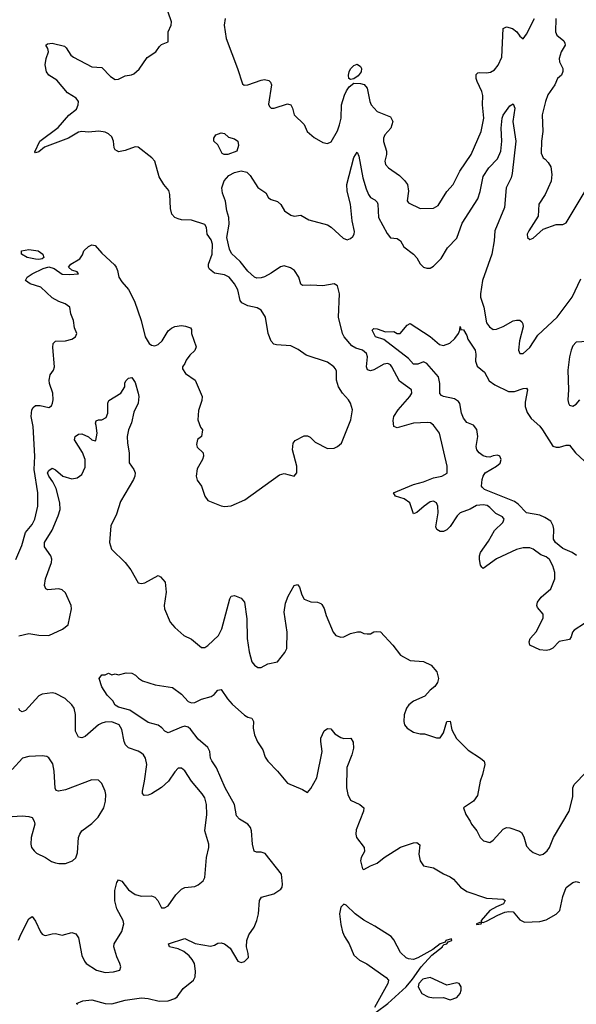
# Model space of a CAD drawing. Header units: inches. Extents: x 1834610 to 2027685, y 642842 to 774116.
# Tile 573 of 632: x 1985975 to 1989331, y 752484 to 758424. Entities that reach past the tile are written whole.
import ezdxf

# ---------------------------------------------------------------- set-up
doc = ezdxf.new("R2010")
doc.units = ezdxf.units.IN
doc.header["$MEASUREMENT"] = 0
doc.layers.add('B9785', color=7, linetype='Continuous')

msp = doc.modelspace()

# ---------------------------------------------------------------- linework, layer by layer
at = {"layer": 'B9785', "color": 5}
for points, elevation in [([(1985952.4, 755167.6), (1985987.9, 755252.1), (1986009.9, 755330.1), (1986050, 755379.1), (1986065.2, 755410), (1986084.7, 755490), (1986084.2, 755570), (1986061.3, 755710), (1986066.7, 755790), (1986055.8, 755970), (1986044.3, 756030), (1986048.4, 756070), (1986055.7, 756084.3), (1986070, 756096.9), (1986097.4, 756097.4), (1986150, 756084.9), (1986165.6, 756094.4), (1986173.5, 756110), (1986177.2, 756130), (1986174.5, 756170), (1986154, 756230), (1986152.8, 756250), (1986158, 756282), (1986178.4, 756310), (1986185.1, 756330), (1986174.5, 756445.5), (1986176.2, 756470), (1986190, 756483.8), (1986250, 756486.7), (1986290, 756497.6), (1986312, 756510), (1986318.4, 756530), (1986304.4, 756564.4), (1986298.3, 756610), (1986282.4, 756650), (1986276.3, 756690), (1986249.6, 756710), (1986210, 756723.4), (1986170, 756745.8), (1986101.3, 756810), (1986037.4, 756830), (1986009.8, 756850), (1986019.1, 756870), (1986049.5, 756890.5), (1986116.2, 756923.8), (1986150, 756933.4), (1986183.2, 756923.2), (1986230, 756888.9), (1986274.3, 756885.7), (1986328.7, 756890), (1986322, 756902), (1986290, 756913.2), (1986269.5, 756930.5), (1986284, 756950), (1986338, 756982), (1986354.2, 757005.8), (1986362, 757030), (1986390, 757055.5), (1986410, 757064.9), (1986430, 757062), (1986470, 757014.8), (1986545.5, 756945.5), (1986557.1, 756930), (1986565.3, 756910), (1986572.4, 756870), (1986590, 756841.6), (1986630, 756797.1), (1986666.7, 756726.7), (1986707.6, 756610), (1986730.4, 756510), (1986756.3, 756470), (1986770, 756460.4), (1986790, 756456.4), (1986810, 756464.4), (1986832.9, 756487.1), (1986870, 756546), (1986890, 756563.8), (1986910, 756572.7), (1986950, 756578.8), (1986975.3, 756575.3), (1987004.7, 756564.7), (1987010, 756554), (1987011, 756530), (1987038, 756450), (1987030, 756428), (1986999.6, 756400.4), (1986978, 756370), (1986971.3, 756350), (1986956, 756330), (1986956.9, 756316.9), (1986974.8, 756290), (1987033.4, 756250), (1987075.8, 756150), (1987073.5, 756126.5), (1987053.5, 756066.5), (1987048.5, 756010), (1987065.8, 755965.8), (1987077.1, 755950), (1987070.6, 755910), (1987047.7, 755892.3), (1987041.3, 755861.3), (1987044.2, 755844.2), (1987080.7, 755810), (1987083, 755790), (1987077.6, 755770), (1987045.1, 755714.9), (1987039.2, 755670), (1987045.2, 755645.2), (1987070.3, 755610), (1987090.3, 755550), (1987110, 755524.4), (1987190.4, 755490.3), (1987210, 755486.7), (1987250, 755492.2), (1987332.9, 755527.1), (1987542, 755678), (1987570, 755686), (1987630, 755671), (1987645.2, 755690), (1987646.6, 755730), (1987620.5, 755830), (1987622.9, 755870), (1987635.1, 755884.9), (1987690, 755913.4), (1987710, 755913.4), (1987725.3, 755905.3), (1987755.3, 755875.3), (1987830, 755837.4), (1987870, 755838.9), (1987891.6, 755848.4), (1987915.1, 755870), (1987971.8, 756010), (1987980.5, 756070), (1987968.7, 756110), (1987958, 756130), (1987921.1, 756170), (1987897.7, 756210), (1987885.7, 756250), (1987883.9, 756303.9), (1987878, 756318), (1987869.4, 756330), (1987830, 756358.4), (1987701, 756401), (1987653.8, 756433.8), (1987610, 756457), (1987522.6, 756462.6), (1987507.2, 756467.2), (1987490, 756483.7), (1987472.6, 756530), (1987456.9, 756630), (1987431.1, 756671.1), (1987405.9, 756685.9), (1987350, 756697.2), (1987315, 756715), (1987304.4, 756730), (1987290, 756794.5), (1987269.7, 756830), (1987238.3, 756870), (1987210, 756884.8), (1987150, 756894.2), (1987118.4, 756918.4), (1987112.4, 756930), (1987113.3, 756950), (1987135, 757010), (1987138.2, 757070), (1987130, 757095.6), (1987104.7, 757130), (1987102, 757170), (1987090, 757189.2), (1987010, 757214.7), (1986950, 757216.3), (1986930, 757221.6), (1986909.7, 757229.7), (1986892, 757250), (1986884.2, 757284.2), (1986880.5, 757370), (1986874.2, 757394.1), (1986843.7, 757430), (1986815.6, 757475.6), (1986788.6, 757570), (1986772.4, 757590), (1986690, 757653.8), (1986670, 757656.2), (1986610, 757634.2), (1986570, 757627.4), (1986563.7, 757630), (1986550, 757638.7), (1986543.5, 757650), (1986540.2, 757690), (1986530, 757717.2), (1986510, 757736), (1986490, 757745), (1986451.9, 757751.9), (1986390, 757745.8), (1986350, 757749.4), (1986330, 757745.9), (1986269.2, 757710), (1986124.6, 757655.4), (1986090, 757626.1), (1986070, 757620.7), (1986065.8, 757625.8), (1986096.3, 757690), (1986206.4, 757773.6), (1986270, 757848.6), (1986316.3, 757883.7), (1986327.8, 757910), (1986329.8, 757930), (1986314.3, 757950), (1986262.1, 757982.1), (1986199.5, 758059.5), (1986149.8, 758090), (1986135.4, 758110), (1986128.2, 758151.8), (1986134.5, 758190), (1986149.3, 758230), (1986145.2, 758250), (1986132.7, 758270), (1986142.3, 758277.7), (1986170, 758281.5), (1986244, 758264), (1986255, 758255), (1986282.6, 758210), (1986298.3, 758198.3), (1986410, 758140.1), (1986470, 758135.4), (1986521.5, 758081.5), (1986550, 758063.8), (1986570, 758065.2), (1986610, 758084.8), (1986649.8, 758090.2), (1986662.5, 758097.5), (1986694.1, 758125.9), (1986744.1, 758195.9), (1986795.1, 758230), (1986817, 758263), (1986830, 758274.8), (1986869.1, 758290.9), (1986869.6, 758350), (1986887.8, 758390), (1986889.6, 758410), (1986870.8, 758470)], 280), ([(1987212.9, 758430), (1987208.1, 758390), (1987220.2, 758310), (1987288.4, 758130), (1987317.5, 758037.5), (1987328.8, 758028.8), (1987350, 758030.4), (1987430, 758059.1), (1987450, 758063.2), (1987477.6, 758057.6), (1987487.8, 758047.8), (1987492.6, 758030), (1987474.4, 757914.4), (1987480.4, 757900.4), (1987490, 757890.8), (1987510, 757890.6), (1987590, 757916.4), (1987610, 757910.5), (1987620.4, 757890), (1987630.4, 757850), (1987690, 757791), (1987708.8, 757748.8), (1987750, 757714), (1987803, 757683), (1987830, 757677.3), (1987853.1, 757686.9), (1987890, 757754), (1987903.5, 757790), (1987913.1, 757830), (1987915.5, 757910), (1987932.3, 757967.7), (1987945.2, 757994.8), (1987962.2, 758017.8), (1987990, 758040.4), (1988030, 758039), (1988052, 758032), (1988070.2, 758010.2), (1988085.8, 757930), (1988094.4, 757910), (1988130.2, 757870.2), (1988210, 757837.1), (1988224.9, 757810), (1988211.5, 757770), (1988177.3, 757730), (1988167.7, 757710), (1988168.5, 757688.5), (1988187.2, 757630), (1988186.9, 757610), (1988175.3, 757570), (1988179.5, 757550), (1988198, 757530), (1988264.2, 757484.2), (1988294.6, 757454.6), (1988312.2, 757430), (1988319.6, 757390), (1988310.5, 757330.5), (1988319.9, 757319.9), (1988390, 757284.4), (1988470, 757287.4), (1988497.1, 757302.9), (1988550, 757387.2), (1988588.9, 757430), (1988629.1, 757510.9), (1988695.9, 757610), (1988756.8, 757750), (1988773.3, 757830), (1988765.2, 757910), (1988766.8, 757966.8), (1988760.6, 757990), (1988732.3, 758050), (1988726.2, 758070), (1988726.6, 758093.4), (1988737.4, 758102.6), (1988750, 758105.3), (1988790, 758102.7), (1988813.6, 758106.4), (1988838.3, 758121.7), (1988859.3, 758150), (1988881.3, 758198.7), (1988890, 758370.5), (1988910, 758380.3), (1988946.4, 758370), (1988971.3, 758350), (1988990, 758324.4), (1989010, 758308), (1989030, 758336), (1989079.1, 758430)], 280), ([(1989207.2, 758430), (1989205.4, 758350), (1989213.4, 758330), (1989256.2, 758296.2), (1989262.4, 758282.4), (1989263.6, 758270), (1989239.3, 758230), (1989227.9, 758190), (1989230.2, 758170), (1989250.2, 758130), (1989249.2, 758110.8), (1989240.9, 758090), (1989217.6, 758070), (1989200.3, 758030), (1989159.5, 757970), (1989144.6, 757930), (1989125.5, 757850), (1989128.9, 757750), (1989121.1, 757690), (1989119.1, 757619.1), (1989130.5, 757590.5), (1989143.1, 757583.1), (1989161.7, 757561.7), (1989176.3, 757536.3), (1989182.3, 757490), (1989179.5, 757450), (1989142.4, 757370), (1989104.4, 757310), (1989100.7, 757239.3), (1989043.8, 757150), (1989034, 757130), (1989036, 757110), (1989050, 757098.8), (1989070, 757104.9), (1989130, 757161), (1989210, 757187.3), (1989250, 757187.3), (1989270, 757198.8), (1989396.4, 757410)], 280), ([(1989379.5, 754780.5), (1989318.1, 754741.9), (1989308.7, 754730), (1989300, 754700), (1989290, 754684.4), (1989226.6, 754673.4), (1989190, 754632.2), (1989170, 754621.8), (1989150, 754618.2), (1989110, 754622.7), (1989051.2, 754650), (1989045.8, 754670), (1989052.5, 754690), (1989090, 754733.6), (1989130, 754816), (1989130, 754837), (1989097.6, 754877.6), (1989093.1, 754890), (1989095.8, 754910), (1989118.8, 754941.2), (1989176.9, 754990), (1989200.5, 755050), (1989201.4, 755090), (1989190, 755129.3), (1989170, 755167.3), (1989150, 755183.1), (1989116.6, 755196.6), (1989070, 755229.7), (1989050, 755238.7), (1989010, 755238.7), (1988970, 755228.8), (1988850, 755170.6), (1988770, 755113.6), (1988760.6, 755120.6), (1988754, 755134), (1988746.8, 755166.8), (1988747.2, 755190), (1988753.7, 755210), (1988801.1, 755278.9), (1988836.8, 755343.2), (1988887.4, 755390), (1988895.5, 755410), (1988884.9, 755424.9), (1988845.6, 755445.6), (1988810, 755482), (1988792.6, 755492.6), (1988770, 755497.6), (1988730, 755493.4), (1988690, 755472), (1988630, 755448.9), (1988612, 755430), (1988570, 755366.3), (1988550, 755346.3), (1988530, 755337.4), (1988510, 755336.9), (1988490, 755347.8), (1988484.5, 755364.5), (1988497.1, 755450), (1988496.1, 755490), (1988488, 755510), (1988470, 755518.6), (1988450, 755514.6), (1988413.1, 755490), (1988370, 755451.6), (1988350, 755443.7), (1988327.2, 755510), (1988293.2, 755533.2), (1988240.9, 755550), (1988229.3, 755570), (1988350, 755619.5), (1988410, 755636.6), (1988470, 755660.2), (1988519, 755670), (1988551.5, 755688.5), (1988551.8, 755730), (1988505.4, 755930), (1988470, 755977), (1988451, 755991), (1988434.1, 755994.1), (1988350, 755990.6), (1988250, 755962), (1988229.7, 755969.7), (1988225.9, 756005.9), (1988230.8, 756030), (1988256.5, 756070), (1988326.6, 756150), (1988339.6, 756170), (1988336.2, 756190), (1988264, 756244), (1988219.1, 756330), (1988210, 756341.8), (1988195.1, 756350), (1988170, 756346.1), (1988110, 756312.4), (1988090, 756306.5), (1988070.8, 756310.8), (1988064.9, 756330), (1988071.1, 756390), (1988066.5, 756410), (1988041.4, 756430), (1988002.2, 756442.2), (1987977.3, 756457.3), (1987932, 756510), (1987920.6, 756530), (1987896.3, 756630), (1987903.4, 756770), (1987890, 756818.9), (1987870, 756831.1), (1987801.8, 756818.2), (1987730, 756822.4), (1987680.1, 756820.1), (1987670, 756828.7), (1987657.1, 756870), (1987631.4, 756911.4), (1987607.7, 756927.7), (1987570, 756938.4), (1987546.5, 756933.5), (1987490, 756893.9), (1987450, 756873.6), (1987430, 756865.7), (1987404.6, 756864.6), (1987390, 756870.5), (1987350, 756905.9), (1987304.6, 756964.6), (1987252.4, 757012.4), (1987239.6, 757039.6), (1987224.3, 757110), (1987237.1, 757190), (1987236.1, 757230), (1987223.9, 757270), (1987215.5, 757330), (1987197.1, 757377.1), (1987194.5, 757410), (1987207.8, 757452.2), (1987236.4, 757483.6), (1987270, 757502), (1987310, 757512.9), (1987344.3, 757504.3), (1987364.3, 757484.3), (1987410, 757411.8), (1987458.5, 757378.5), (1987475.5, 757350), (1987490, 757338.4), (1987530, 757327.7), (1987548.9, 757308.9), (1987570.8, 757270), (1987610, 757244.4), (1987630, 757238.8), (1987670, 757244.7), (1987717.1, 757217.1), (1987830, 757187.2), (1987852.9, 757172.9), (1987925.9, 757105.9), (1987950, 757095.3), (1987970, 757104.4), (1987983.1, 757116.9), (1987992.2, 757130), (1987993.7, 757146.3), (1987978.7, 757210), (1987969.9, 757310), (1987949.2, 757389.2), (1987947.4, 757430), (1987990, 757593.4), (1988010, 757624), (1988020.3, 757600.3), (1988044.1, 757470), (1988064.4, 757404.4), (1988077.5, 757370), (1988090, 757351.8), (1988116.4, 757336.4), (1988130, 757322.6), (1988134.4, 757310), (1988137.7, 757230), (1988190, 757133.8), (1988210, 757108.3), (1988250, 757104), (1988270, 757090.3), (1988290, 757054), (1988350, 757008.4), (1988370, 756986.4), (1988390.2, 756950.2), (1988410, 756931.8), (1988430, 756924.4), (1988450, 756925.5), (1988470, 756936.3), (1988516.3, 756983.7), (1988553.2, 757046.8), (1988610, 757104.9), (1988643.5, 757196.5), (1988737.1, 757342.9), (1988752.1, 757387.9), (1988770, 757477.6), (1988803.8, 757530), (1988855.7, 757584.3), (1988876, 757630), (1988882.5, 757690), (1988876.8, 757770), (1988883.8, 757830), (1988890, 757847.7), (1988930, 757904.9), (1988950, 757915.5), (1988959.6, 757890), (1988947.6, 757810), (1988966, 757690), (1988944.8, 757495.2), (1988938, 757470), (1988908.8, 757410), (1988898.1, 757290), (1988839.1, 757150), (1988835.5, 757090), (1988822, 757010), (1988765.4, 756850), (1988752.9, 756770), (1988753, 756750), (1988773, 756690), (1988790, 756596), (1988807.3, 756570), (1988830, 756555.5), (1988850, 756556.4), (1988890, 756572.9), (1988950, 756607.6), (1988970, 756612), (1988990, 756610.4), (1989001.7, 756601.7), (1989008.4, 756590), (1989010.3, 756570), (1988987.4, 756487.4), (1988981.6, 756430), (1988990, 756411), (1989010, 756410.6), (1989050, 756445.7), (1989099.1, 756520.9), (1989215.2, 756630), (1989305.8, 756750), (1989358.8, 756861.2)], 260), ([(1989332.2, 755192.2), (1989306.2, 755210), (1989250, 755233), (1989205.2, 755270), (1989194.1, 755290), (1989195.7, 755350), (1989192.1, 755370), (1989178.1, 755398.1), (1989141.7, 755421.7), (1989110, 755435.8), (1989030, 755449.7), (1988980.4, 755500.5), (1988957.4, 755517.4), (1988778, 755590), (1988763, 755603), (1988758.9, 755610), (1988763.2, 755650), (1988768.4, 755670), (1988780.8, 755690), (1988850.3, 755729.7), (1988871, 755749), (1988877.8, 755770), (1988869.9, 755789.9), (1988855.9, 755795.9), (1988830, 755793.5), (1988810, 755785.5), (1988790, 755786.6), (1988770, 755793.4), (1988744.7, 755810), (1988732, 755830), (1988726.7, 755850), (1988736.6, 755910), (1988731.2, 755951.2), (1988710, 755977.7), (1988670, 755993.6), (1988650, 756020.9), (1988638.5, 756050), (1988627.9, 756107.9), (1988620.8, 756120.8), (1988597.1, 756137.1), (1988529.2, 756150), (1988517.1, 756157.1), (1988508.9, 756168.9), (1988507.1, 756230), (1988499.8, 756270), (1988430, 756349.3), (1988410, 756359), (1988374.4, 756345.6), (1988350, 756346.6), (1988319.7, 756379.7), (1988170, 756493.6), (1988119.3, 756510), (1988099, 756550), (1988110, 756561), (1988130, 756559.1), (1988179.9, 756539.9), (1988230, 756542), (1988250, 756531.3), (1988268.4, 756531.6), (1988310, 756582), (1988330, 756591), (1988450, 756513.4), (1988505.3, 756465.3), (1988530, 756458.7), (1988567.4, 756472.6), (1988598.9, 756501.1), (1988621.2, 756530), (1988629.2, 756550), (1988630, 756574), (1988634, 756554), (1988650, 756552), (1988670, 756518.8), (1988677.2, 756497.2), (1988721.1, 756430), (1988725.7, 756405.7), (1988723.4, 756363.4), (1988733.2, 756333.2), (1988778, 756298), (1988806.2, 756246.2), (1988840.5, 756220.5), (1988921.8, 756181.8), (1988958.3, 756181.7), (1989010, 756199.5), (1989030, 756201), (1989035.5, 756190), (1989023.2, 756116.8), (1989023.2, 756090), (1989034.8, 756054.8), (1989057.9, 756017.9), (1989110, 755971.6), (1989127.9, 755950), (1989190, 755850.3), (1989210, 755844.5), (1989230, 755844.9), (1989270, 755857.8), (1989290, 755857), (1989326.5, 755810), (1989379.7, 755759.7)], 240), ([(1989397.6, 756482.4), (1989330, 756479.1), (1989310, 756456.2), (1989300.2, 756430), (1989289.2, 756390), (1989279.5, 756310), (1989283.6, 756190), (1989279.5, 756130), (1989283.1, 756110), (1989290, 756099.1), (1989310, 756092.7), (1989330, 756105.3), (1989352.2, 756130)], 260), ([(1985970, 754708), (1986030, 754720.4), (1986090.3, 754710.3), (1986150, 754709.1), (1986232.9, 754747.1), (1986267.3, 754772.7), (1986287.5, 754870), (1986284.8, 754890), (1986250, 754966), (1986230, 754985.1), (1986210, 754989.7), (1986145.3, 754985.3), (1986131.5, 754991.5), (1986123.5, 755010), (1986130.8, 755050), (1986165.8, 755150), (1986168.2, 755170), (1986162.3, 755190), (1986124.2, 755244.2), (1986123.4, 755270), (1986170, 755344.4), (1986206.8, 755430), (1986217.9, 755470), (1986216.7, 755510), (1986195, 755595), (1986175.1, 755635.1), (1986149.9, 755670), (1986143.1, 755690), (1986150, 755704.4), (1986170, 755718), (1986190, 755708.9), (1986235.8, 755670), (1986290, 755654), (1986320.4, 755659.6), (1986350, 755680.5), (1986370, 755724.7), (1986368.7, 755770), (1986353.7, 755813.7), (1986305.1, 755890), (1986309.3, 755910), (1986330, 755923), (1986350, 755924.9), (1986390, 755907.2), (1986410, 755890.3), (1986430, 755883.1), (1986433.8, 755886.2), (1986441.1, 755930), (1986436.5, 755976.5), (1986431.2, 755990), (1986435.6, 756004.4), (1986449.8, 756010.2), (1986470, 756009.2), (1986495.8, 756024.1), (1986506.6, 756050), (1986506.6, 756110), (1986512.7, 756127.3), (1986583.7, 756170), (1986609.2, 756210), (1986609.3, 756230.7), (1986614.6, 756245.4), (1986630, 756262), (1986650, 756264.7), (1986670, 756236), (1986690, 756171.3), (1986692.4, 756150), (1986688.8, 756110), (1986663.7, 756056.3), (1986649.1, 755990.9), (1986630.1, 755949.9), (1986622.2, 755910), (1986624.1, 755870), (1986635.3, 755810), (1986634, 755750), (1986663.6, 755710), (1986670.2, 755690), (1986669.2, 755670), (1986661.5, 755650), (1986583.1, 755516.9), (1986558.4, 755441.6), (1986524.3, 755370), (1986515.6, 755270), (1986529.2, 755229.2), (1986610.2, 755150.2), (1986644.2, 755104.2), (1986690, 755026.7), (1986710, 755022.3), (1986730, 755026.7), (1986810, 755071), (1986823.6, 755063.6), (1986851.3, 755030), (1986858.7, 754970), (1986844.9, 754890), (1986847.7, 754870), (1986882.4, 754790), (1986910, 754756.3), (1986964, 754710), (1987010, 754687.3), (1987070, 754636.3), (1987090, 754637.1), (1987110, 754648.4), (1987174, 754710), (1987193.6, 754750), (1987241.3, 754930), (1987250, 754947.3), (1987270, 754950.4), (1987310, 754934), (1987330.3, 754910), (1987344.2, 754810), (1987346.2, 754690), (1987358, 754610), (1987374.8, 754550), (1987390, 754531), (1987410, 754516), (1987430, 754516), (1987470, 754537.3), (1987529.3, 754550.7), (1987573.1, 754606.9), (1987584.5, 754630), (1987588.3, 754730), (1987569.8, 754850), (1987576.9, 754903.1), (1987593, 754947), (1987629.7, 755010), (1987650, 755016.4), (1987660.9, 755000.9), (1987675.1, 754955.1), (1987690, 754928.2), (1987730, 754912.7), (1987770.4, 754910.4), (1987790, 754903), (1987795.9, 754895.9), (1987811.2, 754871.2), (1987822.8, 754830), (1987863.8, 754730), (1987881, 754710), (1987910, 754699.3), (1987930, 754700.5), (1987970, 754720.7), (1988011.6, 754731.6), (1988030, 754732), (1988050, 754721), (1988070, 754718.8), (1988090, 754718.8), (1988109.5, 754730.5), (1988126.8, 754733.2), (1988150, 754730.6), (1988224.9, 754650), (1988270.8, 754590), (1988330, 754557.3), (1988410, 754552.7), (1988456.3, 754530), (1988490.4, 754490), (1988500.5, 754450), (1988493.8, 754426.2), (1988478.6, 754401.4), (1988450, 754378.4), (1988417.8, 754342.2), (1988350, 754313.3), (1988320.5, 754290), (1988306.4, 754270), (1988293.4, 754230), (1988290.7, 754190.7), (1988294.8, 754170), (1988310.5, 754150.5), (1988350, 754126), (1988390, 754116), (1988415.3, 754115.3), (1988488.4, 754091.6), (1988510, 754091.3), (1988530, 754122), (1988550, 754191), (1988570, 754192), (1988579.9, 754139.9), (1988608.3, 754088.3), (1988678.2, 754018.2), (1988753.4, 753970), (1988776, 753950), (1988778.7, 753930), (1988765.3, 753870), (1988750.3, 753830), (1988735.9, 753744.1), (1988710.3, 753709.7), (1988651, 753670), (1988664.7, 753630), (1988691.3, 753590), (1988698, 753570), (1988732, 753530), (1988752, 753490), (1988771.1, 753471.1), (1988810, 753461), (1988830, 753474), (1988890, 753540.5), (1988910, 753550.7), (1988930, 753548), (1988989.1, 753529.1), (1989000, 753520), (1989015.2, 753495.2), (1989030, 753438.8), (1989050, 753415.5), (1989070, 753400.5), (1989110, 753384), (1989130, 753390.7), (1989154.5, 753410), (1989170, 753430.8), (1989193.3, 753490), (1989288.5, 753650), (1989310, 753736), (1989309.1, 753790), (1989317.2, 753810), (1989390, 753883.7)], 260), ([(1986323.6, 752483.6), (1986317.2, 752490), (1986354.8, 752505.2), (1986409.1, 752510.9), (1986490, 752488.2), (1986530, 752487.3), (1986610, 752510.1), (1986710, 752522.7), (1986750, 752519), (1986816.3, 752503.7), (1986870, 752505.3), (1986910, 752520.2), (1986923.9, 752530), (1986959.8, 752580.2), (1987023.5, 752630), (1987033.7, 752650), (1987035.1, 752684.9), (1987027.7, 752730), (1987015.4, 752755.4), (1986997.1, 752777.1), (1986963.5, 752803.5), (1986930, 752819.1), (1986877.2, 752830), (1986872, 752850), (1986970, 752880.9), (1987032.1, 752852.1), (1987125.6, 752834.4), (1987150, 752840.2), (1987170, 752852.6), (1987190, 752855.5), (1987210.4, 752850), (1987243.8, 752823.8), (1987290, 752743.7), (1987310, 752737), (1987330, 752742), (1987353.7, 752766.3), (1987353, 752790), (1987342.7, 752830), (1987344.8, 752870), (1987357.1, 752902.9), (1987387.7, 752950), (1987404.8, 752990), (1987415.3, 753030), (1987419.7, 753110), (1987432.3, 753130), (1987507, 753150), (1987550, 753178.3), (1987556.8, 753190), (1987559.2, 753210), (1987553, 753270), (1987454.8, 753394.8), (1987430, 753402.3), (1987402.6, 753402.6), (1987388.7, 753408.7), (1987378.8, 753450), (1987372.3, 753530), (1987366.8, 753550), (1987350.5, 753570.5), (1987300.6, 753600.6), (1987281.9, 753621.9), (1987269.9, 753689.9), (1987213.8, 753790), (1987162.3, 753910), (1987132.5, 753952.5), (1987124.7, 753970), (1987121.4, 754010), (1987110, 754034), (1987050, 754084), (1987004.3, 754144.3), (1986990, 754156.8), (1986970, 754161.4), (1986950, 754156.5), (1986870, 754121.3), (1986850, 754131.5), (1986832.2, 754152.2), (1986810, 754168.7), (1986750, 754184.5), (1986638.6, 754258.6), (1986570, 754277.3), (1986550, 754289.2), (1986535.8, 754315.8), (1986502, 754350), (1986470, 754399.3), (1986454, 754450), (1986470, 754471.3), (1986490, 754472), (1986510, 754482), (1986530, 754472), (1986550, 754478), (1986570, 754471.3), (1986616.4, 754483.6), (1986650, 754481), (1986672, 754470), (1986690.8, 754450.8), (1986715.3, 754435.3), (1986792.3, 754412.3), (1986895.1, 754395.1), (1986950, 754354.6), (1986990, 754311.3), (1987010, 754302), (1987030, 754305), (1987070, 754324.4), (1987130, 754340.2), (1987147.8, 754352.2), (1987170, 754379.3), (1987190, 754383.8), (1987227.2, 754327.2), (1987255.3, 754295.3), (1987330, 754228.2), (1987350, 754215.6), (1987374.9, 754210), (1987383.6, 754190), (1987382.3, 754150), (1987391, 754110), (1987408.3, 754068.3), (1987440.3, 754020.3), (1987455.1, 753975.1), (1987470.2, 753950.2), (1987530.1, 753890.1), (1987590, 753818.3), (1987680.8, 753780.8), (1987710, 753761), (1987730, 753786.8), (1987765.4, 753850), (1987797.8, 754010), (1987789.8, 754070), (1987791.3, 754090), (1987810, 754134.9), (1987830, 754148), (1987850, 754145.5), (1987874.9, 754114.9), (1987910, 754093.7), (1987930, 754088), (1987970.6, 754090.6), (1987985.5, 754065.5), (1987986.7, 754030), (1987976.9, 753990), (1987946.5, 753913.5), (1987945.3, 753790), (1987952.7, 753750), (1987970, 753716.5), (1988025.5, 753690), (1988050.3, 753670), (1988047.2, 753650), (1988003.9, 753536.1), (1988000.8, 753510), (1988005.2, 753490), (1988052, 753430), (1988054.1, 753405.9), (1988033.1, 753370), (1988029.3, 753350), (1988041.1, 753301.1), (1988050, 753297.3), (1988090, 753320.5), (1988130, 753334.9), (1988172.7, 753370), (1988270, 753432), (1988350, 753459.1), (1988370, 753461), (1988386.4, 753446.4), (1988381.3, 753390), (1988388.5, 753350), (1988410, 753320.5), (1988470, 753308), (1988530, 753270.4), (1988570, 753253), (1988590, 753239.1), (1988633, 753190), (1988670, 753164.9), (1988790, 753123.7), (1988890, 753118), (1988902, 753110), (1988892, 753090), (1988850, 753072.7), (1988810, 753049.4), (1988756.3, 752990), (1988758.8, 752981.2), (1988729.4, 752970.6), (1988730, 752966), (1988757.2, 752970), (1988760.9, 752979.1), (1988770, 752978), (1988790, 752986), (1988857.6, 753022.4), (1988900.1, 753039.9), (1988924.1, 753044.1), (1988950, 753042), (1988990, 752993), (1989019.2, 752979.2), (1989110, 752983.1), (1989150, 752993.7), (1989210, 753028.5), (1989230.7, 753049.3), (1989250, 753134.8), (1989270, 753188), (1989310, 753218.3), (1989330, 753224.4), (1989350, 753219.3)], 240), ([(1985968.4, 752871.6), (1985984.2, 752910), (1986030, 753000.7), (1986050, 753014.8), (1986070, 752984.9), (1986101.1, 752921.1), (1986110, 752908), (1986122.3, 752902.3), (1986130, 752899.3), (1986170, 752910.4), (1986190, 752910.5), (1986230, 752902), (1986290, 752917.1), (1986313.4, 752910), (1986330, 752884.7), (1986350, 752778), (1986364.7, 752744.7), (1986376, 752730), (1986438.8, 752690), (1986490, 752677.1), (1986539.5, 752680.5), (1986578, 752690), (1986584, 752710), (1986579.3, 752730), (1986560.9, 752770), (1986542, 752830), (1986545.1, 752850), (1986590, 752922.8), (1986602.2, 752970), (1986598.2, 752990), (1986561.2, 753061.2), (1986549.3, 753109.3), (1986547.4, 753170), (1986560.9, 753219.1), (1986570, 753234.4), (1986590, 753227), (1986630, 753175.8), (1986670, 753146.8), (1986710, 753135.9), (1986770, 753139), (1986790, 753130.3), (1986807.2, 753110), (1986830, 753066.8), (1986847.1, 753067.1), (1986870, 753079.1), (1986916.3, 753143.7), (1986950, 753178.4), (1986970, 753188.4), (1987030, 753194), (1987050, 753204), (1987081.2, 753230), (1987092, 753250), (1987100.7, 753370), (1987114.5, 753430), (1987114.5, 753450), (1987091, 753531), (1987103.1, 753630), (1987100.9, 753690), (1987090.8, 753730), (1987074.8, 753754.8), (1987009.9, 753829.9), (1986970, 753891.8), (1986950, 753909.6), (1986930, 753909.6), (1986910, 753887.6), (1986872.3, 753830), (1986830, 753792.1), (1986770, 753753.5), (1986750, 753745.3), (1986724.7, 753744.8), (1986715.6, 753755.6), (1986714.3, 753770), (1986727.7, 753830), (1986740.7, 753930), (1986734.2, 753970), (1986721.3, 753990), (1986710, 753998.5), (1986690, 754010.9), (1986631.5, 754031.5), (1986613.5, 754050), (1986604.6, 754070), (1986590, 754141.2), (1986575.1, 754170), (1986530, 754187.6), (1986490, 754186.8), (1986470, 754180.8), (1986448.9, 754170), (1986370, 754100.4), (1986350, 754091), (1986330, 754095.8), (1986312.1, 754132.1), (1986311.5, 754231.5), (1986302.4, 754270), (1986289.6, 754290), (1986248.7, 754328.7), (1986190, 754359.6), (1986170, 754363.6), (1986110, 754354.3), (1986090, 754345.1), (1986010, 754257.4), (1985990, 754247.8), (1985976.3, 754256.3), (1985970, 754269)], 260), ([(1985930, 753617.1), (1985990, 753621.3), (1986030, 753618), (1986050, 753610.7), (1986062, 753590), (1986066, 753570), (1986043.8, 753490), (1986041.3, 753450), (1986046.4, 753430), (1986062, 753410), (1986077, 753397), (1986130, 753370.3), (1986165.9, 753345.9), (1986190, 753337.6), (1986210, 753332.7), (1986250, 753333), (1986293.2, 753350), (1986312.6, 753367.4), (1986322.7, 753397.3), (1986329.6, 753489.7), (1986336.9, 753510), (1986350, 753530.4), (1986410, 753575.5), (1986447.7, 753612.3), (1986482.6, 753670), (1986492.4, 753710), (1986494, 753750), (1986490.9, 753770.9), (1986470, 753817.2), (1986450, 753837), (1986410, 753838.7), (1986250, 753778.3), (1986208, 753770), (1986194.5, 753774.5), (1986187.9, 753787.9), (1986183.1, 753890), (1986174, 753934), (1986150.9, 753970.9), (1986138.6, 753978.6), (1986110, 753983.6), (1986030, 753979.7), (1985990.8, 753970), (1985930, 753900.7)], 280), ([(1988124.1, 752435.9), (1988194, 752490), (1988304.2, 752590), (1988343.9, 752636.1), (1988396.3, 752710), (1988459.6, 752780.4), (1988524.2, 752830), (1988524.2, 752835.8), (1988535, 752844.9), (1988550, 752849.3), (1988558.4, 752861.6), (1988580.7, 752870), (1988578.7, 752878.7), (1988544.2, 752870), (1988539.9, 752860.1), (1988510.8, 752850), (1988465.1, 752814.9), (1988376.2, 752763.8), (1988350, 752754), (1988318, 752758), (1988304.5, 752764.5), (1988270, 752797), (1988230, 752873.2), (1988214.2, 752894.2), (1988116.3, 752956.3), (1988050, 752991.3), (1987998.4, 753030), (1987942.7, 753082.7), (1987930, 753089.2), (1987910, 753069.3), (1987903.2, 753030), (1987910, 752966), (1987920.9, 752920.9), (1987932.5, 752892.5), (1987962, 752850), (1987990, 752780.3), (1988023.1, 752750), (1988068.1, 752728.1), (1988185.1, 752645.1), (1988199.1, 752630), (1988194.9, 752610), (1988114.3, 752465.7)], 240)]:
    msp.add_lwpolyline(points, dxfattribs=dict(at, elevation=elevation))
for points, elevation in [([(1987970, 758062), (1987959.3, 758070), (1987956.3, 758090), (1987960.4, 758110), (1987970, 758128), (1987990, 758148.2), (1988010, 758155.5), (1988030, 758141), (1988034.9, 758130), (1988033.7, 758110), (1988014.8, 758085.2), (1987990, 758066)], 280), ([(1987230, 757609.7), (1987208, 757610), (1987196, 757616), (1987169.6, 757669.6), (1987145.2, 757690), (1987146, 757710), (1987158, 757730), (1987190, 757741), (1987210, 757738), (1987234.4, 757714.4), (1987270, 757704.7), (1987290.5, 757690), (1987294.8, 757665.2), (1987284.7, 757630)], 260), ([(1986090, 756976.8), (1986070, 756978.5), (1986019.3, 756990), (1985986.6, 757010), (1985986.6, 757030), (1986030, 757038.4), (1986085.5, 757030), (1986113.4, 757010), (1986119.6, 756990), (1986110, 756981.5)], 280), ([(1988450, 752646.3), (1988404.8, 752635.2), (1988380.7, 752610), (1988377.3, 752590), (1988398.8, 752550), (1988438, 752530), (1988470, 752523.1), (1988530, 752524.4), (1988570, 752512), (1988610, 752526), (1988629.7, 752550), (1988635.8, 752570), (1988635.6, 752590), (1988624, 752610), (1988610, 752614), (1988550, 752600.5)], 240)]:
    msp.add_lwpolyline(points, close=True, dxfattribs=dict(at, elevation=elevation))

doc.saveas('drawing.dxf')
